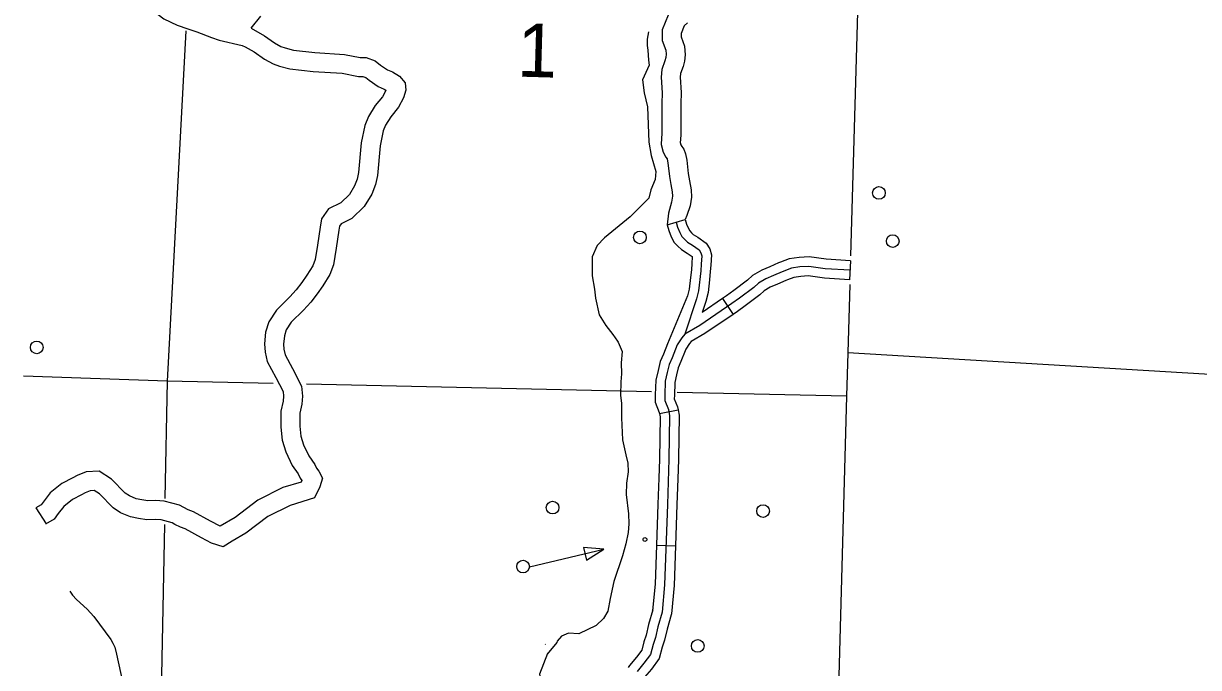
# Model space of a CAD drawing. Extents: x 653372 to 905732, y 627442 to 787275.
# Drawn here: x 869754 to 878981, y 695826 to 700880 of the extents above; entities that cross this region are included whole.
import ezdxf

# ---------------------------------------------------------------- set-up
doc = ezdxf.new("R2010")
doc.units = 0
for name, color, linetype in [('Level 35', 7, 'Continuous'), ('Level 4', 7, 'Continuous'), ('Level 45', 7, 'Continuous'), ('Level 46', 7, 'Continuous'), ('Level 5', 7, 'Continuous'), ('Level 56', 7, 'Continuous')]:
    doc.layers.add(name, color=color, linetype=linetype)

msp = doc.modelspace()

# ---------------------------------------------------------------- linework, layer by layer
at = {"layer": 'Level 35'}
for points in [[(874662.7, 700813.4), (874650.5, 700757.9), (874652.5, 700708), (874656, 700669.7), (874661.5, 700592.2), (874666.6, 700553.3), (874614, 700437.5), (874628.7, 700334.5), (874654.3, 700225.8), (874663.4, 699947.7), (874683.5, 699844.2), (874718.8, 699719.4), (874713.4, 699656.1), (874679.3, 699574), (874664.9, 699508.3), (874518.2, 699362), (874317.3, 699196.8), (874258.3, 699138.3), (874219.4, 699047.5), (874219.3, 698900), (874238, 698795), (874245.5, 698724.2), (874275.1, 698593.4), (874326.9, 698510.9), (874381.3, 698439.1), (874417.6, 698386.9)], [(874417.6, 698386.9), (874424.2, 698379.1), (874454.7, 698306.8), (874448.1, 698217.2), (874449.6, 698129.5), (874444.4, 698068.4), (874442.8, 697962.5), (874450.8, 697898.6), (874448.4, 697784), (874457.7, 697612.5), (874483.2, 697495.4), (874500.4, 697429.2), (874501.9, 697360.4), (874488, 697272.2), (874485.5, 697182.6), (874505.2, 697031.7), (874506.5, 696952), (874502.1, 696886.3), (874484.3, 696797.1), (874458.3, 696701), (874390.3, 696500.2), (874361.5, 696366.3), (874341.7, 696267.7), (874308.5, 696210.6), (874250.9, 696155.4), (874115.9, 696089.9), (874033.9, 696094.1), (873978.3, 696071.9), (873945.6, 696032.4), (873941.6, 696021.5), (873867.2, 695931.1)], [(870117.4, 696424.9), (870138.6, 696392.6), (870168.8, 696359.1), (870253, 696284.6), (870304.6, 696226.7), (870439.3, 696045.6), (870455.6, 696015.4), (870469.9, 695985.2), (870484.7, 695929.1), (870547.4, 695643.8)], [(873869.1, 695935), (873805.5, 695774.5), (873812, 695744.8), (873823.9, 695705.5), (873850.1, 695671.1), (873867.2, 695631.9), (873869.6, 695603.9)], [(873851.7, 696007.7), (873851.3, 696006.9)]]:
    msp.add_lwpolyline(points, dxfattribs=at)
at = {"layer": 'Level 4'}
for points in [[(876358.5, 702882.8), (876248, 699057)], [(876241.5, 698831.3), (876226, 698295.4), (876216.6, 697955.7), (876079, 692890.7), (876072.6, 692655.3), (876051.8, 691745.3)]]:
    msp.add_lwpolyline(points, dxfattribs=at)
at = {"layer": 'Level 45'}
for p, q in [((874807, 699299.1), (874950, 699342.2)), ((876248.9, 699018.4), (876240.5, 698869.2)), ((875242, 698721), (875325.8, 698597.3)), ((874748, 697819.1), (874894.7, 697847.5)), ((874723.9, 696785.5), (874873.2, 696780.4))]:
    msp.add_line(p, q, dxfattribs=at)
for points in [[(874950, 699342.2), (874961, 699305.6), (874975.5, 699270.3), (874985.5, 699251.7), (874999.4, 699237.5), (875013.6, 699223.1), (875048.5, 699201.7), (875113.3, 699156.4), (875142.3, 699111.8), (875156.6, 699064.5), (875151, 698984.2), (875146.8, 698932.6), (875140.1, 698869.3)], [(874807, 699299.1), (874820.1, 699255.4), (874840.3, 699206.5), (874863.9, 699162.4), (874892.9, 699132.8), (874919.9, 699105.4), (874966.6, 699076.7), (875003.9, 699050.6), (875005.4, 699048.3), (875005.7, 699047.5), (875002.1, 698995.4), (874998.1, 698946.7), (874991.6, 698885.2)], [(874878.5, 699320.6), (874890.6, 699280.5), (874907.9, 699238.4), (874924.7, 699207), (874946.1, 699185.2), (874966.7, 699164.3), (875007.5, 699139.2), (875058.6, 699103.5), (875073.9, 699080.1), (875081.1, 699056), (875076.6, 698989.8), (875072.5, 698939.6), (875055.5, 698781), (875039.5, 698720), (874946, 698442.4)], [(876244.7, 698943.8), (876050.3, 698954.7), (875919.8, 698973.2), (875851.2, 698969.7), (875785.3, 698960.3), (875711.9, 698932), (875644.5, 698901.5), (875583.9, 698877.1), (875524.6, 698842.6), (875488.3, 698807.4), (875376.3, 698724), (875316.8, 698681.5), (875063.9, 698510.3), (874946, 698442.4), (874923, 698412.1), (874887.9, 698357.5), (874847.8, 698256.1), (874823.3, 698202.8), (874809.2, 698140.5), (874793.1, 698072), (874789.9, 697962.5), (874788.8, 697921.8), (874818.2, 697849.4), (874827.8, 697800.2), (874821.6, 697459.4), (874809.6, 697106.1), (874788, 696474.5), (874767.8, 696260.4), (874734.7, 696143.9), (874715.9, 696060.5), (874697.9, 696006.3), (874677.4, 695928.4), (874626.2, 695859.4), (874571.5, 695795.2)], [(875698.7, 699007), (875683.1, 699000.9), (875615.1, 698970.2), (875551, 698944.3), (875479.2, 698902.5), (875439.8, 698864.4), (875332.3, 698784.3), (875274.2, 698742.8), (875242, 698721)], [(876248.9, 699018.4), (876057.6, 699029.1), (875923.2, 699048.2), (875844, 699044.1), (875766.3, 699033.1), (875698.7, 699007)], [(874991.6, 698885.2), (874981.9, 698794.6), (874967.9, 698741.4), (874810.7, 698365.3)], [(876240.5, 698869.2), (876042.9, 698880.3), (875916.5, 698898.3), (875858.4, 698895.3), (875804.2, 698887.6), (875752.6, 698867.7)], [(875140.1, 698869.3), (875129.2, 698767.5), (875111.1, 698698.6), (875082.2, 698612.8)], [(875752.6, 698867.7), (875740.7, 698863.1), (875673.8, 698832.9), (875616.9, 698809.9), (875570.1, 698782.6), (875536.8, 698750.4), (875420.3, 698663.6), (875359.4, 698620.2), (875325.8, 698597.3)], [(875242, 698721), (875082.2, 698612.8)], [(875325.8, 698597.3), (875103.6, 698446.9), (874996.3, 698385.2), (874984.3, 698369.3), (874954.6, 698323.2), (874949.6, 698310.5)], [(874810.7, 698365.3), (874779.1, 698285.4), (874752.2, 698227), (874736.4, 698157.3), (874718.6, 698081.7), (874715.3, 697964.6), (874713.7, 697908.3), (874746.3, 697828), (874748, 697819.1)], [(874949.6, 698310.5), (874916.5, 698226.7), (874894.4, 698178.7), (874881.9, 698123.7), (874867.5, 698062.3), (874864.6, 697960.3), (874863.9, 697935.4), (874890.2, 697870.7), (874894.7, 697847.5)], [(874748, 697819.1), (874753, 697793.7), (874746.9, 697461.4), (874741.8, 697310.9)], [(874894.7, 697847.5), (874902.6, 697806.7), (874896.3, 697457.5), (874891.1, 697305.8)], [(874741.8, 697310.9), (874735, 697108.7), (874723.9, 696785.5)], [(874891.1, 697305.8), (874884.2, 697103.6), (874873.2, 696780.4)], [(874723.9, 696785.5), (874713.4, 696479.3), (874694.1, 696274.2), (874695.4, 696278.8)], [(874873.2, 696780.4), (874862.5, 696469.7), (874841.5, 696246.5), (874839.1, 696238)], [(874695.4, 696278.8), (874662.3, 696162.4), (874643.8, 696080.5), (874626.3, 696027.6), (874608.9, 695961.3), (874567.7, 695905.9), (874511.8, 695840.4), (874502, 695825.7)], [(874839.1, 696238), (874807.1, 696125.5), (874787.9, 696040.5), (874769.5, 695985), (874746, 695895.5), (874684.7, 695812.8), (874631.1, 695750.1), (874626.2, 695742.7)]]:
    msp.add_lwpolyline(points, dxfattribs=at)
at = {"layer": 'Level 46'}
for points in [[(870592.7, 701112.5), (870655.1, 701073.1), (870854.7, 700916.3), (870961.5, 700868.1), (871045.2, 700836.9), (871113.8, 700813.5)], [(871542.1, 700843.1), (871618, 700937.3)], [(874816, 700946), (874768, 700830.9), (874768.6, 700746.9), (874798.3, 700669.7), (874800.8, 700638.3), (874797.6, 700612.2), (874791, 700587.4), (874765.5, 700518.5), (874761.4, 700458.8), (874769.1, 700336.5), (874765.4, 700253.1), (874766.3, 700015), (874762.8, 699980.1), (874760.2, 699930.5), (874775.9, 699871.1), (874797.5, 699831.7), (874807.4, 699819), (874809.1, 699815), (874814.8, 699785.3), (874825.9, 699680.2), (874837.9, 699617.4), (874848.3, 699558.3), (874849.3, 699525.6), (874842.9, 699478.7), (874818.2, 699390.2), (874807, 699299.1)], [(871113.8, 700813.5), (871229.8, 700769.4), (871291, 700749.7), (871470.1, 700707.6), (871494.3, 700698), (871564.3, 700657.1), (871645, 700599.8), (871714.2, 700562.8), (871763.9, 700545.1), (871845.7, 700523.4), (872027.8, 700503.3), (872256.1, 700489.4), (872384.1, 700464), (872419.2, 700464.3), (872441.2, 700456), (872468.5, 700434.4), (872539.1, 700384.3), (872585.7, 700365.6), (872599.1, 700357.5), (872598.3, 700354.9), (872572.4, 700304.9), (872515.8, 700235.1), (872462, 700150.3), (872435.2, 700079.8), (872405.4, 699943.8), (872384.5, 699710), (872373.2, 699657.8), (872354.2, 699604.6), (872312.6, 699537.5), (872245.7, 699472.4), (872148.1, 699425.1), (872094.2, 699346.3), (872082.6, 699281.2), (872062.4, 699139.9), (872044.2, 699026.6), (872024.6, 698976.9), (871978.7, 698903.6), (871938.9, 698846.8), (871894.7, 698788.9), (871844.2, 698733.8), (871740.8, 698630.7), (871680, 698539.8), (871655, 698456.5), (871646, 698364.7), (871650.2, 698301.3), (871667.5, 698226.5), (871734.2, 698102.8), (871791.5, 697991.2), (871795.2, 697954.1), (871792, 697915.3), (871775, 697838.4), (871773.4, 697712.9), (871783.9, 697610.2), (871813.8, 697519.2), (871863.9, 697411.2), (871910.4, 697345.3), (871925.9, 697310.5), (871939.5, 697294), (871932.9, 697280.1), (871791.4, 697237.2), (871594.7, 697138.3), (871415.4, 697004.1), (871297.7, 696934.4)], [(871542.1, 700843.1), (871645.4, 700782.7), (871723.8, 700727.1), (871774.8, 700699.8), (871808.2, 700687.9), (871873.2, 700670.6), (872040.6, 700652.2), (872275.3, 700637.9), (872398, 700613.5), (872445.7, 700614), (872515.7, 700587.5), (872558.1, 700554), (872611.2, 700516.3), (872652.4, 700499.7), (872705.6, 700467.8), (872750.5, 700414.5), (872756, 700357.1), (872736.5, 700297.1), (872698, 700222.7), (872637.3, 700147.7), (872596.2, 700083.1), (872578.7, 700037), (872553.3, 699921.1), (872532.4, 699687.5), (872517.1, 699616.8), (872489.5, 699539.4), (872429.9, 699443.3), (872332.6, 699348.5), (872248.9, 699308), (872235.6, 699288.6), (872230.1, 699257.6), (872210.1, 699117.5), (872189.1, 698986.9), (872158.5, 698909.3), (872103.2, 698821), (872059.4, 698758.6), (872009.3, 698693), (871952.1, 698630.5), (871856.7, 698535.4), (871816.6, 698475.4), (871802.2, 698427.4), (871795.9, 698362.3), (871798.4, 698323.2), (871808.5, 698279.8), (871866.3, 698172.4), (871937.3, 698034.2), (871945.1, 697955.6), (871940.1, 697893), (871924.1, 697821.1), (871922.8, 697719.6), (871930.9, 697641.5), (871952.9, 697574.1), (871993.7, 697486.3), (872041, 697419.4), (872054.1, 697389.9), (872073.2, 697366.7), (872102.7, 697312.2), (872080.8, 697243.5), (872039.3, 697156.3), (871847, 697098), (871673.6, 697010.8), (871498.5, 696879.7), (871391.8, 696816.5), (871322, 696773.8), (871230, 696801.2)], [(874942.1, 700860.5), (874917.5, 700801.5), (874917.7, 700775.2), (874945.5, 700703.1), (874950.8, 700635.2), (874944.7, 700583.9), (874933.5, 700542), (874913, 700486.8), (874911.1, 700458.3), (874918.7, 700337.9), (874914.8, 700250.1), (874915.7, 700007.8), (874911.8, 699968.7), (874910.6, 699946), (874915.6, 699926.9), (874922.5, 699914.3), (874938.1, 699894.4), (874953, 699857.3), (874962.6, 699807.4), (874973.8, 699702.1), (874984.8, 699644.3), (874997.2, 699573.6), (874998.9, 699517.9), (874989.6, 699448.5), (874963.1, 699374.2), (874950, 699342.2)], [(874966.9, 700884.8), (874942.1, 700860.5)], [(871297.7, 696934.4), (871221.5, 696974.3), (871087.8, 697048.2), (871047.2, 697064.3), (871013.1, 697081), (870978.8, 697100.5), (870859, 697132.2), (870790.1, 697136.3), (870730.3, 697134.6), (870681.6, 697141.1), (870638.5, 697150.6), (870585.7, 697172.3), (870552.3, 697194.1), (870444.8, 697304.7), (870348.8, 697365.2), (870244.6, 697360), (870174.7, 697331.6), (870141.2, 697314.7), (870054.7, 697269.4), (869963.9, 697195.6), (869907.3, 697124.4), (869891.8, 697102.5), (869850.8, 697078.6), (869932.5, 696953.4)], [(871230, 696801.2), (871150.7, 696842.8), (871023.9, 696912.9), (870986.7, 696927.6), (870943.3, 696948.9), (870921.9, 696961.1), (870835.3, 696984), (870787.8, 696986.8), (870722.4, 696984.9), (870655.6, 696993.9), (870593.7, 697007.5), (870515.8, 697039.6), (870456.8, 697078.1), (870350.1, 697187.9), (870309.2, 697213.7), (870277.3, 697212.1), (870236.6, 697195.5), (870209.6, 697181.9), (870137.3, 697144), (870070.7, 697089.9), (870026.8, 697034.7), (869995, 696989.8), (869926.1, 696949.6)]]:
    msp.add_lwpolyline(points, dxfattribs=at)
at = {"layer": 'Level 5'}
for points in [[(871028.6, 700821.5), (870881.5, 698071.9)], [(881698.5, 697967.4), (876226, 698295.4)], [(870881.5, 698071.9), (869753.6, 698112.1)], [(870881.5, 698071.9), (870863.7, 697152.5)], [(871713, 698053.8), (870881.5, 698071.9)], [(874685.1, 697989.1), (871975.3, 698048.1)], [(876216.6, 697955.7), (874888.1, 697984.6)], [(870859.8, 696947), (870819.2, 694843.6)]]:
    msp.add_lwpolyline(points, dxfattribs=at)
at = {"layer": 'Level 56'}
msp.add_lwpolyline([(873727.2, 696615.1), (874310.3, 696753.7)], dxfattribs=at)
msp.add_lwpolyline([(874150.4, 696767.9), (874173.9, 696669.1), (874310.3, 696753.7)], close=True, dxfattribs=at)
for centre, radius in [((876471, 699550.5), 49.8), ((874594.7, 699200.7), 49.8), ((876579.8, 699171.8), 49.8), ((869858.1, 698337.5), 49.8), ((873908.3, 697080.9), 49.8), ((875561.5, 697053.3), 49.8), ((874633.6, 696830.6), 14.9), ((873676.3, 696618.1), 49.8), ((875048.3, 695995.1), 49.8)]:
    msp.add_circle(centre, radius, dxfattribs=at)

# ---------------------------------------------------------------- texts
at = {"layer": 'Level 5'}
msp.add_text('1', height=420.6, rotation=358.35182, dxfattribs=at).set_placement((873626.6, 700463.6))

doc.saveas('drawing.dxf')
